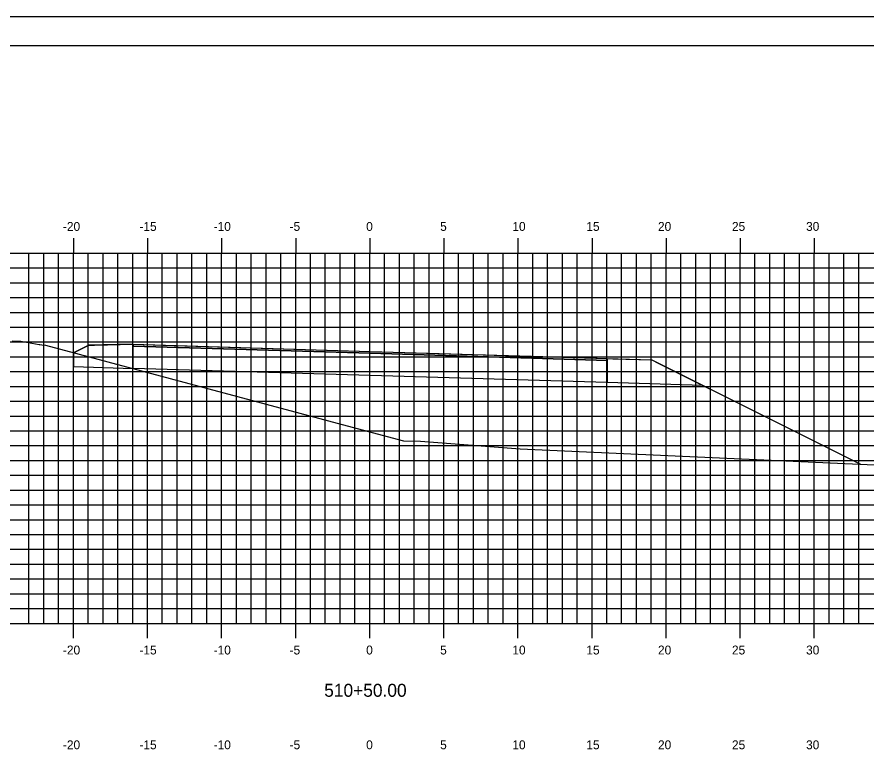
# Model space of a CAD drawing. Extents: x 1168600 to 1177589, y 610178 to 611246.
# Drawn here: x 1172376.7 to 1172434.1, y 610329 to 610378.7 of the extents above; entities that cross this region are included whole.
import ezdxf

# ---------------------------------------------------------------- set-up
doc = ezdxf.new("R2010")
doc.units = 0
for name, color, linetype in [('_Construction', 7, 'Continuous'), ('_Station Equation', 7, 'Continuous'), ('D_Roadway_Edge_TW', 7, 'Continuous'), ('D_Roadway_SubGrade', 7, 'Continuous'), ('D_Slope_Direction', 7, 'Continuous'), ('D_Text_Standard', 7, 'Continuous'), ('DIMENSIONS', 7, 'Continuous'), ('H_V ANNOTATION', 7, 'Continuous'), ('MAJOR', 7, 'Continuous'), ('MATCH LINES', 7, 'Continuous'), ('MINOR', 7, 'Continuous')]:
    doc.layers.add(name, color=color, linetype=linetype)

msp = doc.modelspace()

# ---------------------------------------------------------------- linework, layer by layer
at = {"layer": '_Construction'}
msp.add_line((1172485.524, 610376.801), (1172325.524, 610376.801), dxfattribs=at)
msp.add_lwpolyline([(1172317.43, 610268.742), (1172487.43, 610268.742), (1172487.43, 610378.742), (1172317.43, 610378.742)], close=True, dxfattribs=at)
at = {"layer": '_Station Equation'}
msp.add_lwpolyline([(1172376.4, 610356.868), (1172376.799, 610356.853), (1172376.985, 610356.845), (1172378.211, 610356.639), (1172378.255, 610356.635), (1172378.396, 610356.609), (1172378.637, 610356.576), (1172400.004, 610350.873), (1172402.8, 610350.136), (1172403.952, 610350.104), (1172410.682, 610349.582), (1172441.074, 610348.203), (1172450.693, 610347.819), (1172467.396, 610346.933), (1172470.524, 610346.899)], dxfattribs=at)
at = {"layer": 'D_Roadway_Edge_TW'}
msp.add_lwpolyline([(1172384.556, 610356.516), (1172384.556, 610356.641), (1172400.556, 610356.161), (1172416.556, 610355.681), (1172416.556, 610355.556), (1172400.556, 610356.036)], close=True, dxfattribs=at)
at = {"layer": 'D_Roadway_SubGrade'}
for points in [[(1172384.556, 610356.641), (1172381.556, 610356.581), (1172380.534, 610356.07), (1172380.534, 610355.137), (1172384.556, 610355.016)], [(1172384.556, 610355.016), (1172384.556, 610356.516), (1172400.556, 610356.036), (1172416.556, 610355.556), (1172416.556, 610354.056), (1172400.556, 610354.536)], [(1172416.556, 610355.681), (1172419.556, 610355.591), (1172423.014, 610353.863), (1172416.556, 610354.056)]]:
    msp.add_lwpolyline(points, close=True, dxfattribs=at)
at = {"layer": 'D_Slope_Direction'}
for points in [[(1172381.556, 610356.581), (1172380.534, 610356.07)], [(1172419.556, 610355.591), (1172430.639, 610350.05)], [(1172430.639, 610350.05), (1172433.643, 610348.548)]]:
    msp.add_lwpolyline(points, dxfattribs=at)
at = {"layer": 'D_Text_Standard'}
msp.add_lwpolyline([(1172380.534, 610356.07), (1172381.513, 610356.56), (1172381.556, 610356.581), (1172381.935, 610356.589), (1172384.556, 610356.641), (1172386.579, 610356.581), (1172400.556, 610356.161), (1172414.547, 610355.742), (1172416.556, 610355.681), (1172416.934, 610355.67), (1172419.556, 610355.591), (1172419.992, 610355.373), (1172423.014, 610353.863), (1172423.976, 610353.381), (1172430.639, 610350.05), (1172430.904, 610349.917), (1172433.643, 610348.548)], dxfattribs=at)
at = {"layer": 'DIMENSIONS'}
msp.add_lwpolyline([(1172384.556, 610356.516), (1172384.556, 610356.516), (1172400.556, 610356.036), (1172416.556, 610355.556), (1172416.556, 610355.556), (1172400.556, 610356.036)], close=True, dxfattribs=at)
for points in [[(1172384.556, 610356.516), (1172384.556, 610356.516)], [(1172384.556, 610356.516), (1172384.556, 610356.516)], [(1172416.556, 610355.556), (1172416.556, 610355.556)], [(1172416.556, 610355.556), (1172416.556, 610355.556)]]:
    msp.add_lwpolyline(points, dxfattribs=at)
at = {"layer": 'MAJOR'}
for p, q in [((1172380.524, 610363.803), (1172380.524, 610362.801)), ((1172385.524, 610363.803), (1172385.524, 610362.801)), ((1172390.524, 610363.803), (1172390.524, 610362.801)), ((1172395.524, 610363.803), (1172395.524, 610362.801)), ((1172400.524, 610363.803), (1172400.524, 610362.801)), ((1172405.524, 610363.803), (1172405.524, 610362.801)), ((1172410.524, 610363.803), (1172410.524, 610362.801)), ((1172415.524, 610363.803), (1172415.524, 610362.801)), ((1172420.524, 610363.803), (1172420.524, 610362.801)), ((1172425.524, 610363.803), (1172425.524, 610362.801)), ((1172430.524, 610363.803), (1172430.524, 610362.801)), ((1172330.524, 610362.801), (1172470.524, 610362.801)), ((1172330.524, 610362.801), (1172470.524, 610362.801)), ((1172380.524, 610337.801), (1172380.524, 610362.801)), ((1172385.524, 610337.801), (1172385.524, 610362.801)), ((1172390.524, 610337.801), (1172390.524, 610362.801)), ((1172395.524, 610337.801), (1172395.524, 610362.801)), ((1172400.524, 610337.801), (1172400.524, 610362.801)), ((1172405.524, 610337.801), (1172405.524, 610362.801)), ((1172410.524, 610337.801), (1172410.524, 610362.801)), ((1172415.524, 610337.801), (1172415.524, 610362.801)), ((1172420.524, 610337.801), (1172420.524, 610362.801)), ((1172425.524, 610337.801), (1172425.524, 610362.801)), ((1172430.524, 610337.801), (1172430.524, 610362.801)), ((1172330.524, 610357.801), (1172470.524, 610357.801)), ((1172330.524, 610352.801), (1172470.524, 610352.801)), ((1172330.524, 610347.801), (1172470.524, 610347.801)), ((1172330.524, 610342.801), (1172470.524, 610342.801)), ((1172330.524, 610337.801), (1172470.524, 610337.801)), ((1172330.524, 610337.801), (1172470.524, 610337.801)), ((1172380.524, 610336.799), (1172380.524, 610337.801)), ((1172385.524, 610336.799), (1172385.524, 610337.801)), ((1172390.524, 610336.799), (1172390.524, 610337.801)), ((1172395.524, 610336.799), (1172395.524, 610337.801)), ((1172400.524, 610336.799), (1172400.524, 610337.801)), ((1172405.524, 610336.799), (1172405.524, 610337.801)), ((1172410.524, 610336.799), (1172410.524, 610337.801)), ((1172415.524, 610336.799), (1172415.524, 610337.801)), ((1172420.524, 610336.799), (1172420.524, 610337.801)), ((1172425.524, 610336.799), (1172425.524, 610337.801)), ((1172430.524, 610336.799), (1172430.524, 610337.801))]:
    msp.add_line(p, q, dxfattribs=at)
at = {"layer": 'MATCH LINES'}
for points in [[(1172384.556, 610356.641), (1172384.556, 610356.516)], [(1172416.556, 610355.681), (1172416.556, 610355.556)]]:
    msp.add_lwpolyline(points, dxfattribs=at)
at = {"layer": 'MINOR'}
for p, q in [((1172377.524, 610337.801), (1172377.524, 610362.801)), ((1172378.524, 610337.801), (1172378.524, 610362.801)), ((1172379.524, 610337.801), (1172379.524, 610362.801)), ((1172381.524, 610337.801), (1172381.524, 610362.801)), ((1172382.524, 610337.801), (1172382.524, 610362.801)), ((1172383.524, 610337.801), (1172383.524, 610362.801)), ((1172384.524, 610337.801), (1172384.524, 610362.801)), ((1172386.524, 610337.801), (1172386.524, 610362.801)), ((1172387.524, 610337.801), (1172387.524, 610362.801)), ((1172388.524, 610337.801), (1172388.524, 610362.801)), ((1172389.524, 610337.801), (1172389.524, 610362.801)), ((1172391.524, 610337.801), (1172391.524, 610362.801)), ((1172392.524, 610337.801), (1172392.524, 610362.801)), ((1172393.524, 610337.801), (1172393.524, 610362.801)), ((1172394.524, 610337.801), (1172394.524, 610362.801)), ((1172396.524, 610337.801), (1172396.524, 610362.801)), ((1172397.524, 610337.801), (1172397.524, 610362.801)), ((1172398.524, 610337.801), (1172398.524, 610362.801)), ((1172399.524, 610337.801), (1172399.524, 610362.801)), ((1172401.524, 610337.801), (1172401.524, 610362.801)), ((1172402.524, 610337.801), (1172402.524, 610362.801)), ((1172403.524, 610337.801), (1172403.524, 610362.801)), ((1172404.524, 610337.801), (1172404.524, 610362.801)), ((1172406.524, 610337.801), (1172406.524, 610362.801)), ((1172407.524, 610337.801), (1172407.524, 610362.801)), ((1172408.524, 610337.801), (1172408.524, 610362.801)), ((1172409.524, 610337.801), (1172409.524, 610362.801)), ((1172411.524, 610337.801), (1172411.524, 610362.801)), ((1172412.524, 610337.801), (1172412.524, 610362.801)), ((1172413.524, 610337.801), (1172413.524, 610362.801)), ((1172414.524, 610337.801), (1172414.524, 610362.801)), ((1172416.524, 610337.801), (1172416.524, 610362.801)), ((1172417.524, 610337.801), (1172417.524, 610362.801)), ((1172418.524, 610337.801), (1172418.524, 610362.801)), ((1172419.524, 610337.801), (1172419.524, 610362.801)), ((1172421.524, 610337.801), (1172421.524, 610362.801)), ((1172422.524, 610337.801), (1172422.524, 610362.801)), ((1172423.524, 610337.801), (1172423.524, 610362.801)), ((1172424.524, 610337.801), (1172424.524, 610362.801)), ((1172426.524, 610337.801), (1172426.524, 610362.801)), ((1172427.524, 610337.801), (1172427.524, 610362.801)), ((1172428.524, 610337.801), (1172428.524, 610362.801)), ((1172429.524, 610337.801), (1172429.524, 610362.801)), ((1172431.524, 610337.801), (1172431.524, 610362.801)), ((1172432.524, 610337.801), (1172432.524, 610362.801)), ((1172433.524, 610337.801), (1172433.524, 610362.801)), ((1172330.524, 610361.801), (1172470.524, 610361.801)), ((1172330.524, 610360.801), (1172470.524, 610360.801)), ((1172330.524, 610359.801), (1172470.524, 610359.801)), ((1172330.524, 610358.801), (1172470.524, 610358.801)), ((1172330.524, 610356.801), (1172470.524, 610356.801)), ((1172330.524, 610355.801), (1172470.524, 610355.801)), ((1172330.524, 610354.801), (1172470.524, 610354.801)), ((1172330.524, 610353.801), (1172470.524, 610353.801)), ((1172330.524, 610351.801), (1172470.524, 610351.801)), ((1172330.524, 610350.801), (1172470.524, 610350.801)), ((1172330.524, 610349.801), (1172470.524, 610349.801)), ((1172330.524, 610348.801), (1172470.524, 610348.801)), ((1172330.524, 610346.801), (1172470.524, 610346.801)), ((1172330.524, 610345.801), (1172470.524, 610345.801)), ((1172330.524, 610344.801), (1172470.524, 610344.801)), ((1172330.524, 610343.801), (1172470.524, 610343.801)), ((1172330.524, 610341.801), (1172470.524, 610341.801)), ((1172330.524, 610340.801), (1172470.524, 610340.801)), ((1172330.524, 610339.801), (1172470.524, 610339.801)), ((1172330.524, 610338.801), (1172470.524, 610338.801))]:
    msp.add_line(p, q, dxfattribs=at)

# ---------------------------------------------------------------- texts
at = {"layer": 'D_Text_Standard'}
for s, p in [('C', (1172400.551, 610356.161)), ('L', (1172400.556, 610356.154))]:
    msp.add_text(s, height=0.0146, dxfattribs=at).set_placement(p)
at = {"layer": 'H_V ANNOTATION'}
for s, height, p in [('-20', 0.6, (1172379.817, 610364.301)), ('-15', 0.6, (1172384.98, 610364.301)), ('-10', 0.6, (1172389.988, 610364.301)), ('-5', 0.6, (1172395.114, 610364.301)), ('0', 0.6, (1172400.283, 610364.301)), ('5', 0.6, (1172405.275, 610364.301)), ('10', 0.6, (1172410.149, 610364.301)), ('15', 0.6, (1172415.141, 610364.301)), ('20', 0.6, (1172419.978, 610364.301)), ('25', 0.6, (1172424.97, 610364.301)), ('30', 0.6, (1172429.972, 610364.301)), ('-20', 0.6, (1172379.817, 610335.701)), ('-15', 0.6, (1172384.98, 610335.701)), ('-10', 0.6, (1172389.988, 610335.701)), ('-5', 0.6, (1172395.114, 610335.701)), ('0', 0.6, (1172400.283, 610335.701)), ('5', 0.6, (1172405.275, 610335.701)), ('10', 0.6, (1172410.149, 610335.701)), ('15', 0.6, (1172415.141, 610335.701)), ('20', 0.6, (1172419.978, 610335.701)), ('25', 0.6, (1172424.97, 610335.701)), ('30', 0.6, (1172429.972, 610335.701)), ('510+50.00', 0.875, (1172397.449, 610332.844)), ('-20', 0.6, (1172379.817, 610329.301)), ('-15', 0.6, (1172384.98, 610329.301)), ('-10', 0.6, (1172389.988, 610329.301)), ('-5', 0.6, (1172395.114, 610329.301)), ('0', 0.6, (1172400.283, 610329.301)), ('5', 0.6, (1172405.275, 610329.301)), ('10', 0.6, (1172410.149, 610329.301)), ('15', 0.6, (1172415.141, 610329.301)), ('20', 0.6, (1172419.978, 610329.301)), ('25', 0.6, (1172424.97, 610329.301)), ('30', 0.6, (1172429.972, 610329.301))]:
    msp.add_text(s, height=height, dxfattribs=at).set_placement(p)

doc.saveas('drawing.dxf')
